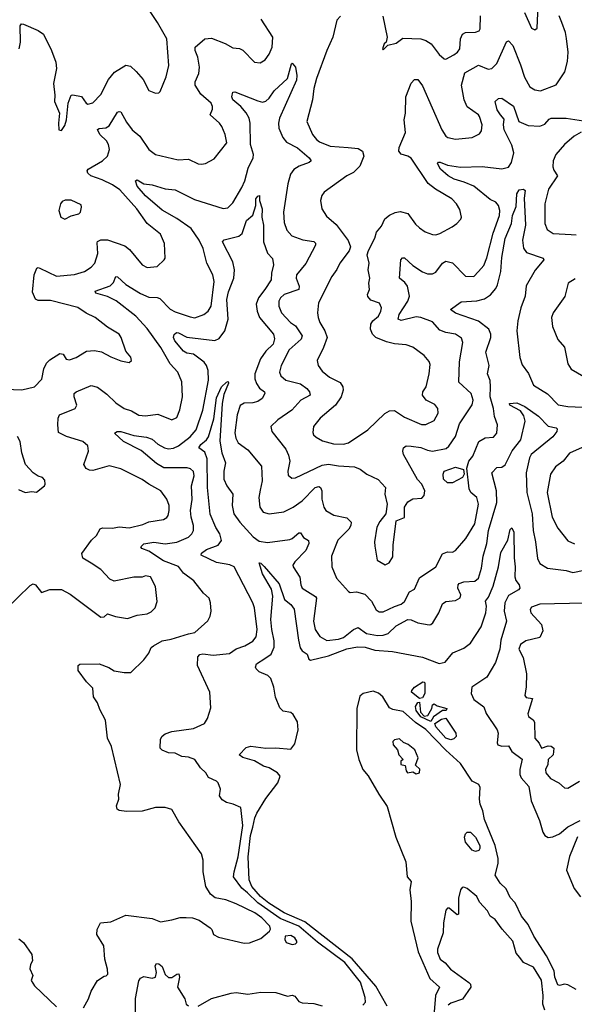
# Model space of a CAD drawing. Extents: x 1690054 to 1842981, y 782881 to 914114.
# Tile 656 of 656: x 1814852 to 1818214, y 882801 to 888772. Entities that reach past the tile are written whole.
import ezdxf

# ---------------------------------------------------------------- set-up
doc = ezdxf.new("R2010")
doc.units = 0

msp = doc.modelspace()

# ---------------------------------------------------------------- linework, layer by layer
at = {"layer": '0CON10XD'}
for points in [[(1815146, 888265), (1815163.8, 888315), (1815175, 888316.7), (1815227.1, 888307.1), (1815255, 888266), (1815265, 888260), (1815295, 888268), (1815345, 888317.5), (1815391.1, 888408.9), (1815426.9, 888453.1), (1815495.5, 888495.5), (1815525, 888490), (1815558.7, 888458.7), (1815600, 888410), (1815635, 888342.5), (1815675, 888326.7), (1815695, 888327.5), (1815703.6, 888336.4), (1815740.8, 888425), (1815756.8, 888493.2), (1815743.6, 888655), (1815687.5, 888755), (1815618.3, 888858.3)], [(1817912.5, 888815), (1817955, 888721.2), (1817975, 888711.2), (1817989.2, 888720.8), (1817995.5, 888855)], [(1814848.6, 888595), (1814857.5, 888635), (1814856.2, 888735), (1814864.2, 888745.8), (1814875, 888744), (1814965, 888706.2), (1814996, 888685), (1815045.6, 888585), (1815070.8, 888515), (1815075.7, 888475), (1815057.5, 888385), (1815066.1, 888313.9), (1815064.3, 888275), (1815093.3, 888205), (1815086.7, 888145), (1815090, 888105), (1815105, 888100), (1815125, 888130), (1815135.8, 888165), (1815146, 888265)], [(1816020.4, 888229.6), (1816021.5, 888245), (1816013.1, 888265), (1815950, 888320), (1815915.5, 888375), (1815915.6, 888395), (1815937.7, 888445), (1815942.7, 888485), (1815931.6, 888545), (1815915.3, 888585.3), (1815916.5, 888605), (1815974.4, 888655.6), (1816015, 888659.4), (1816097.3, 888627.3), (1816145, 888601.4), (1816185, 888597.1), (1816205, 888587.5), (1816275, 888514.2), (1816310.3, 888509.7), (1816340.7, 888529.3), (1816365, 888563.8), (1816382.2, 888605), (1816386.7, 888665), (1816315.3, 888775.3)], [(1816796.9, 888793.1), (1816775, 888770), (1816751.1, 888665), (1816714.6, 888585.4), (1816652.2, 888415), (1816636.4, 888355), (1816628.1, 888285), (1816592.5, 888155), (1816627.5, 888075), (1816650.6, 888045), (1816670.7, 888030.7), (1816735, 888004.7), (1816843.6, 887996.4), (1816905, 887990.6), (1816930.6, 887975), (1816938.2, 887945), (1816915, 887884.2), (1816875.4, 887844.6), (1816835, 887825.6), (1816698.8, 887725), (1816684.4, 887705.6), (1816675.8, 887675), (1816684.2, 887625), (1816711.3, 887581.3), (1816769.8, 887529.8), (1816842.9, 887432.9), (1816857.5, 887395), (1816849.6, 887370.4), (1816792.5, 887295), (1816775, 887256.2), (1816744.5, 887215.5), (1816663.6, 887055), (1816657.5, 886995), (1816661.8, 886965), (1816671.1, 886935), (1816702.3, 886885), (1816715.4, 886845), (1816694.4, 886784.4), (1816655.6, 886705), (1816661.1, 886675), (1816685, 886640), (1816730, 886605), (1816795, 886571.1), (1816811.2, 886545), (1816813.8, 886525), (1816801.8, 886485), (1816766.5, 886435), (1816672.9, 886355), (1816632.5, 886305), (1816628.8, 886268.8), (1816633.8, 886255), (1816649.7, 886239.7), (1816688.9, 886218.9), (1816755, 886200.4), (1816815, 886198.8), (1816845, 886205.6), (1816962, 886285), (1817065.3, 886384.7), (1817095, 886400.5), (1817125, 886401.9), (1817185, 886361.5), (1817287.8, 886317.8), (1817315, 886317.3), (1817365, 886341.1), (1817389.2, 886385), (1817388, 886415), (1817368, 886438), (1817315.4, 886465.4), (1817294.4, 886495), (1817297.1, 886515), (1817316.5, 886545), (1817335.4, 886625), (1817340.3, 886680.3), (1817335, 886698.8), (1817304, 886735), (1817235, 886785.7), (1817195, 886800), (1817125, 886805.3), (1817075, 886818.6), (1817012.2, 886845), (1816991.8, 886865), (1816977.9, 886895), (1816980.9, 886925), (1816993.3, 886945), (1817026.4, 886975), (1817042.2, 887005), (1817045.5, 887025), (1817033.4, 887053.4), (1816981.8, 887071.8), (1816963, 887093), (1816961.4, 887105), (1816972.9, 887135), (1816969.4, 887175), (1816975.5, 887205), (1816964.3, 887255), (1816970, 887295), (1816958.9, 887345), (1816967, 887373), (1817005, 887446.7), (1817015.6, 887484.4), (1817045, 887520), (1817066.1, 887563.9), (1817095, 887587.1), (1817127.8, 887602.2), (1817158, 887608), (1817206.2, 887596.2), (1817252.1, 887532.1), (1817275, 887510), (1817311.2, 887485), (1817355, 887469.4), (1817375, 887467.5), (1817400, 887475), (1817473.7, 887516.3), (1817502, 887535), (1817526.8, 887563.2), (1817530, 887575), (1817520.9, 887620.9), (1817500.6, 887655), (1817472.5, 887685), (1817373.5, 887743.5), (1817329.4, 887779.4), (1817225, 887932.2), (1817205, 887944.6), (1817165.8, 887955.8), (1817150.5, 887975), (1817152.4, 887997.6), (1817192, 888088), (1817182.9, 888165), (1817191.1, 888205), (1817192.9, 888305), (1817225, 888386), (1817245, 888408.8), (1817265, 888410), (1817295, 888370), (1817410.4, 888105), (1817435.4, 888065.4), (1817447.6, 888057.6), (1817495, 888048.1), (1817595, 888058), (1817639.7, 888080.3), (1817651.3, 888098.7), (1817656.5, 888135), (1817640.5, 888185), (1817634.2, 888195), (1817565, 888243.1), (1817546.5, 888285), (1817530, 888375), (1817551.2, 888448.8), (1817633.7, 888496.3), (1817692.4, 888472.4), (1817715, 888475.5), (1817745, 888507.1), (1817802.9, 888637.1), (1817815, 888644), (1817841.1, 888615), (1817888.7, 888498.7), (1817912.5, 888422.5), (1817945, 888365.7), (1817975, 888345.6), (1818009.7, 888340.3), (1818105, 888376.2), (1818157.8, 888455), (1818172.6, 888517.4), (1818176.4, 888575), (1818167.6, 888657.6), (1818161.6, 888695), (1818139.2, 888755), (1818123.4, 888795)], [(1817053.2, 888793.2), (1817080.8, 888665), (1817073.8, 888636.2), (1817062.5, 888625), (1817052.5, 888595), (1817055, 888590), (1817083, 888617), (1817135, 888628.8), (1817175, 888659.2), (1817285, 888655.5), (1817315.3, 888645.3), (1817345.7, 888625), (1817395, 888560.8), (1817425, 888534), (1817435, 888532.5), (1817485, 888559.5), (1817506.7, 888575), (1817519.6, 888595), (1817525.4, 888655), (1817536, 888684), (1817555.4, 888694.6), (1817614.5, 888695.5), (1817638, 888705), (1817643.1, 888716.9), (1817645.7, 888795)], [(1814767.1, 885195), (1814915, 885341.2), (1814935, 885350.8), (1814948, 885345), (1814985, 885298.8), (1815035, 885316.2), (1815105, 885316.2), (1815157.3, 885287.3), (1815345, 885148), (1815365, 885150), (1815385, 885170), (1815433.4, 885153.4), (1815505, 885140), (1815565, 885160.8), (1815625, 885170), (1815649.1, 885180.9), (1815673.8, 885205), (1815685.8, 885244.2), (1815675.7, 885335.7), (1815645, 885393.3), (1815615, 885398.8), (1815595, 885392), (1815545, 885392), (1815425, 885366.9), (1815398.7, 885378.7), (1815345, 885438), (1815285, 885476.9), (1815235.6, 885505.6), (1815228.6, 885535), (1815286.7, 885615), (1815317.5, 885645), (1815339.4, 885685), (1815355, 885690.7), (1815415, 885688.6), (1815455, 885696.7), (1815515, 885691.5), (1815598.4, 885711.6), (1815635, 885727.9), (1815725, 885741.9), (1815745, 885752.9), (1815751.9, 885765), (1815759.1, 885795), (1815758.2, 885825), (1815744.4, 885865), (1815708, 885915), (1815634.6, 885954.6), (1815595, 885984.2), (1815465, 886047.5), (1815395, 886066.4), (1815295, 886037.8), (1815275, 886039.4), (1815255, 886050), (1815240.5, 886075), (1815268.8, 886155), (1815265, 886187.5), (1815235, 886213.1), (1815135.6, 886244.4), (1815087.7, 886267.7), (1815082.6, 886315), (1815086, 886355), (1815093.9, 886375), (1815188.6, 886415), (1815198.9, 886435), (1815181.8, 886485), (1815183.1, 886505), (1815194.7, 886515.3), (1815285, 886554.4), (1815325, 886543.6), (1815381.3, 886501.3), (1815435, 886448.9), (1815485.8, 886415), (1815530.9, 886400.9), (1815575, 886374.5), (1815615, 886369.1), (1815689.1, 886379.1), (1815775, 886345.6), (1815805, 886360), (1815824, 886406), (1815838.9, 886485), (1815834.4, 886575), (1815811.4, 886635), (1815764.8, 886684.8), (1815708.2, 886785), (1815625, 886900), (1815556.4, 886975), (1815437.7, 887067.7), (1815385, 887092.4), (1815314, 887114), (1815310, 887125), (1815401.3, 887158.7), (1815421.7, 887178.3), (1815435, 887214), (1815445, 887213.3), (1815496.7, 887166.7), (1815585, 887111.2), (1815635, 887090), (1815685, 887087.9), (1815701.7, 887081.7), (1815765, 887017.5), (1815795, 886999.6), (1815885, 886969.1), (1815915, 886964.5), (1815968.8, 886985), (1815995, 887004.2), (1816012.5, 887035), (1816031.5, 887185), (1816022.7, 887225), (1815987.7, 887295), (1815965.3, 887385), (1815940.3, 887435), (1815892.7, 887505), (1815805, 887565.8), (1815716.7, 887616.7), (1815615, 887704.1), (1815565, 887763.3), (1815554.4, 887795.6), (1815565, 887800), (1815605, 887776.7), (1815655, 887770.9), (1815735, 887745.6), (1815795, 887740), (1815912.1, 887682.1), (1816085, 887627.3), (1816115, 887630), (1816145, 887661.5), (1816199.7, 887755), (1816217.5, 887795), (1816238.2, 887871.8), (1816267.1, 887935), (1816269.1, 887955), (1816251.7, 888015), (1816248.8, 888145), (1816243.1, 888175), (1816225, 888206.9), (1816192.5, 888245), (1816144.5, 888285), (1816138.1, 888305), (1816145, 888333.3), (1816157.5, 888335), (1816295, 888279.5), (1816325, 888272.7), (1816345, 888277.5), (1816365, 888295.6), (1816395, 888341.1), (1816475.8, 888415), (1816500, 888505), (1816505, 888507.5), (1816523.3, 888485), (1816532.5, 888432.5), (1816530.5, 888405), (1816426.6, 888175), (1816420.4, 888145), (1816423.1, 888115), (1816448, 888058), (1816468.7, 888028.7), (1816535.8, 887995.8), (1816607.5, 887935), (1816618.8, 887915), (1816606.7, 887905), (1816546.5, 887883.5), (1816515, 887863.1), (1816494.6, 887835), (1816477, 887777), (1816451.8, 887605), (1816455, 887542.5), (1816471.1, 887495), (1816502.1, 887462.1), (1816567.9, 887437.9), (1816635, 887427.3), (1816645.8, 887415.8), (1816646.2, 887405), (1816586.7, 887293.3), (1816530.9, 887225), (1816528.8, 887205), (1816546.1, 887155), (1816544.6, 887135.4), (1816454.8, 887105.2), (1816433.8, 887085), (1816423.6, 887065), (1816422.7, 887035), (1816439.5, 886995), (1816494.4, 886935), (1816524.8, 886914.8), (1816564.6, 886855), (1816557.8, 886835), (1816485, 886770.6), (1816436.9, 886675), (1816427.1, 886635), (1816435, 886611.9), (1816465, 886585.4), (1816555, 886564), (1816593.8, 886535), (1816610, 886515), (1816612.5, 886495), (1816556.9, 886465), (1816501.9, 886405), (1816416.9, 886345), (1816374.2, 886305), (1816381.4, 886275), (1816465, 886167.8), (1816482.1, 886132.1), (1816490.8, 886095), (1816477.8, 886035), (1816479.7, 886009.7), (1816501.4, 885991.4), (1816525, 885994.4), (1816685, 886071.2), (1816725, 886076.5), (1816785, 886065.9), (1816881.3, 886061.3), (1816915.6, 886045.6), (1816955.8, 886015.8), (1817025, 885984.4), (1817070, 885935), (1817065.4, 885895), (1817080.7, 885835), (1817072.2, 885775), (1817035, 885728), (1817017.1, 885695), (1817002.9, 885605), (1817005, 885580), (1817020, 885495), (1817067, 885467), (1817091.7, 885478.3), (1817114.2, 885515), (1817115.8, 885585), (1817135, 885732.5), (1817185, 885752.5), (1817185.8, 885815), (1817205, 885847.5), (1817235, 885865.7), (1817289.4, 885870.6), (1817304.4, 885885.6), (1817308.1, 885915), (1817290.4, 885955), (1817263.8, 885983.8), (1817179.1, 886135), (1817174.5, 886155), (1817178.6, 886175), (1817195, 886186.9), (1817225, 886186.1), (1817285, 886178), (1817325, 886160.7), (1817355, 886155.8), (1817438.4, 886171.6), (1817454.2, 886185.8), (1817493.8, 886245), (1817519, 886321), (1817595, 886435.7), (1817601.3, 886465), (1817588.5, 886505), (1817515, 886574.4)], [(1817515, 886574.4), (1817518.1, 886698.1), (1817538.8, 886815), (1817530.8, 886840.8), (1817495, 886865.4), (1817435, 886874.5), (1817398.7, 886888.7), (1817355, 886940), (1817285, 886965.4), (1817255, 886969.2), (1817165, 886947.5), (1817145.8, 886955), (1817153.4, 886985), (1817205.3, 887065), (1817214.7, 887095), (1817202.7, 887155), (1817187.3, 887177.3), (1817154.5, 887205), (1817161.8, 887315), (1817172.1, 887327.9), (1817185, 887328.1), (1817235, 887281.8), (1817295, 887242.3), (1817325, 887231.5), (1817355, 887231.5), (1817375, 887240.6), (1817415, 887295.8), (1817435, 887307.5), (1817475, 887296.9), (1817555, 887216.7), (1817605, 887213.8), (1817634.2, 887245), (1817665, 887282), (1817685, 887328.8), (1817721.7, 887478.3), (1817760.3, 887585), (1817762.5, 887615), (1817755.4, 887645), (1817738.6, 887665), (1817705, 887680.9), (1817605, 887761.8), (1817547.5, 887787.5), (1817485.6, 887805), (1817450.5, 887825), (1817402.7, 887865), (1817385, 887900), (1817392, 887908), (1817401.7, 887908.3), (1817445, 887889.3), (1817525, 887877.5), (1817655, 887882.3), (1817775, 887867.3), (1817815, 887877.5), (1817833.1, 887905), (1817848.5, 887965), (1817835, 888010), (1817788.4, 888105), (1817784.7, 888135), (1817789.3, 888169.3), (1817767.5, 888195), (1817746.9, 888225), (1817734.3, 888275), (1817755, 888294), (1817775, 888296), (1817845, 888247.1), (1817877.1, 888155), (1817935, 888129.5), (1818005, 888125.4), (1818035, 888137.9), (1818061.8, 888168.2), (1818075, 888173.8), (1818165, 888174.8), (1818269.2, 888159.2)], [(1814765, 886530.8), (1814865, 886527.5), (1814941.2, 886545), (1814987.4, 886592.6), (1814998.5, 886655), (1815015, 886689.4), (1815035, 886709.5), (1815095, 886746.7), (1815115, 886744.2), (1815135, 886714), (1815155, 886709.4), (1815195, 886723.5), (1815257.8, 886762.2), (1815305, 886766.7), (1815348.1, 886758.1), (1815405, 886727.1), (1815466.4, 886703.6), (1815515, 886693.3), (1815530, 886705), (1815526.7, 886725), (1815495, 886762.5), (1815468, 886845), (1815455, 886865.8), (1815385, 886906.9), (1815310, 886965), (1815255, 886992.5), (1815205, 887026.5), (1815038.1, 887068.1), (1814965, 887068.5), (1814947.5, 887077.5), (1814929.1, 887119.1), (1814939.2, 887225), (1814955.7, 887264.3), (1814965, 887269.2), (1814975, 887265.6), (1815075, 887217.1), (1815185, 887226.2), (1815244.6, 887245.4), (1815285, 887270.6), (1815307.8, 887295), (1815326.2, 887355), (1815321.3, 887418.7), (1815325, 887426.7), (1815345, 887436.1), (1815385, 887436.1), (1815490, 887400), (1815518.5, 887378.5), (1815594.5, 887284.5), (1815625, 887270), (1815685, 887276.2), (1815728.8, 887315), (1815733.8, 887325), (1815730, 887415), (1815705, 887471.2), (1815625, 887535.6), (1815561.8, 887625), (1815459.3, 887739.3), (1815415, 887770.4), (1815351.6, 887801.6), (1815284.3, 887825), (1815265, 887841.4), (1815261.9, 887855), (1815267.5, 887865), (1815354.4, 887915), (1815385.4, 887945), (1815396, 887984), (1815390.4, 888015), (1815377.8, 888037.8), (1815339.1, 888075), (1815324.5, 888105.5), (1815335, 888111.9), (1815374.6, 888115.4), (1815395, 888128.5), (1815445, 888210.6), (1815455, 888215.7), (1815465, 888212.5), (1815499.8, 888149.8), (1815534.7, 888104.7), (1815581.5, 888065), (1815634.2, 887985), (1815675, 887954.2), (1815812.9, 887922.9), (1815875, 887925.6), (1815935, 887897.5), (1815955, 887895.8), (1815979.4, 887900.6), (1816031.7, 887928.3), (1816107.8, 888025), (1816098.6, 888075), (1816077.5, 888125), (1816064, 888145), (1816007.5, 888195), (1816020.4, 888229.6)], [(1818255, 888089.4), (1818214.1, 888065.9), (1818155, 888014.6), (1818102.5, 887955), (1818086.2, 887915), (1818085, 887880), (1818089.5, 887859.5), (1818111.8, 887825), (1818057.1, 887745), (1818035.4, 887655), (1818036.2, 887535), (1818049.1, 887499.1), (1818085.4, 887475.4), (1818195, 887468.4), (1818225, 887467.3)], [(1815815, 886872.9), (1815865, 886846.2), (1816035, 886826.1), (1816061.3, 886838.7), (1816095.9, 886885), (1816116.9, 886955), (1816107.8, 887075), (1816118, 887122), (1816149.7, 887205), (1816155.4, 887255), (1816143.9, 887303.9), (1816080.8, 887425), (1816092.8, 887437.2), (1816181.5, 887458.5), (1816201.9, 887475), (1816228, 887555), (1816265, 887587.5), (1816284.2, 887645), (1816283.6, 887685), (1816295, 887702), (1816305.6, 887705.6), (1816306.5, 887675), (1816323.2, 887625), (1816320.5, 887575), (1816330, 887525), (1816331.2, 887425), (1816355.3, 887355.3), (1816384.3, 887324.3), (1816391.9, 887285), (1816378.4, 887235), (1816376.1, 887195), (1816339.2, 887135), (1816299.1, 887085), (1816286.6, 887046.6), (1816292, 887005), (1816306.2, 886966.2), (1816390, 886865), (1816396.6, 886836.6), (1816387.9, 886805), (1816345, 886761.8), (1816311.3, 886715), (1816277.5, 886625), (1816277.5, 886595), (1816287.5, 886565), (1816306.7, 886536.7), (1816335.5, 886515), (1816337.9, 886505), (1816321.5, 886475), (1816295, 886455.9), (1816265, 886448.1), (1816214, 886446), (1816188.1, 886431.9), (1816170.7, 886375), (1816156.9, 886266.9), (1816162.9, 886235), (1816176.5, 886206.5), (1816235, 886163.5), (1816317.5, 886065), (1816322.5, 885975), (1816310.7, 885919.3), (1816302.2, 885875), (1816307.8, 885815), (1816328, 885785), (1816365, 885774.5), (1816452.6, 885787.4), (1816510.8, 885815), (1816565.2, 885854.8), (1816643.3, 885935), (1816665, 885940.9), (1816675.8, 885935.8), (1816683.6, 885915), (1816684, 885864), (1816696.9, 885815), (1816708.6, 885795), (1816756.9, 885766.9), (1816835, 885752.1), (1816862.1, 885725), (1816860.4, 885705), (1816848.4, 885681.6), (1816780, 885615), (1816741.9, 885518.1), (1816743.5, 885455), (1816773.3, 885385), (1816845, 885303.8), (1816855, 885299.2), (1816895, 885303.2), (1816945, 885288.9), (1816985.3, 885245.3), (1817013.8, 885193.8), (1817031.1, 885181.1), (1817055, 885180.5), (1817125, 885212.7), (1817165, 885228), (1817185, 885244.7), (1817215, 885302.9), (1817245, 885318), (1817275, 885387.3), (1817375, 885454.4), (1817415, 885533.8), (1817445, 885545.7), (1817476.8, 885543.2), (1817495, 885554), (1817556.9, 885625), (1817611.8, 885715), (1817634.6, 885835), (1817623.1, 885875), (1817588.1, 885905), (1817576.9, 885926.9), (1817563.3, 886053.3), (1817574.4, 886095), (1817598.9, 886125), (1817636, 886215), (1817673, 886237), (1817725, 886240.8), (1817745.6, 886265), (1817748.6, 886315), (1817731.1, 886365), (1817724.3, 886415), (1817704.8, 886484.8), (1817705.6, 886545.6), (1817704.4, 886584.4), (1817688.4, 886625), (1817699.2, 886675), (1817678.2, 886755), (1817708.5, 886845), (1817707.9, 886865), (1817695.5, 886895), (1817633.9, 886943.9), (1817495, 886993.2), (1817464, 887015), (1817528.3, 887061.7), (1817623.7, 887066.3), (1817670.7, 887079.3), (1817706, 887104), (1817737.9, 887142.1), (1817749.5, 887165), (1817768.9, 887245), (1817775, 887330), (1817795.3, 887445), (1817833.5, 887535), (1817840.4, 887585), (1817861.5, 887638.5), (1817865.7, 887715), (1817880.5, 887739.5), (1817906.7, 887745), (1817915.5, 887735.5), (1817910.7, 887689.3), (1817917.9, 887525), (1817901.1, 887435), (1817906.1, 887386.1), (1817925, 887359.4), (1818026.6, 887326.6), (1818029.2, 887315), (1817977.9, 887252.1), (1817922.2, 887157.8), (1817915.5, 887095), (1817890, 887025), (1817871.3, 886945), (1817865.3, 886884.7), (1817884, 886724), (1817898, 886678), (1817937, 886627), (1817967.5, 886555), (1818052.5, 886502.5), (1818117.4, 886437.4), (1818175, 886427.1), (1818265, 886422.7)], [(1815125, 887562.5), (1815165, 887583.3), (1815210, 887595), (1815220, 887605), (1815227.5, 887635), (1815225, 887650), (1815165, 887676.7), (1815127, 887677), (1815110.7, 887669.3), (1815100, 887655), (1815090, 887615), (1815102.5, 887575), (1815125, 887562.5)], [(1818218.9, 887201.1), (1818177.5, 887175), (1818157.2, 887092.8), (1818086.9, 886995), (1818076.9, 886965), (1818081.7, 886911.7), (1818115, 886833.3), (1818155, 886786.7), (1818175.6, 886685), (1818195, 886652), (1818335, 886572.7)], [(1815239.7, 882780.3), (1815270, 882835), (1815285, 882880), (1815323.3, 882945), (1815365, 882972.5), (1815377, 882973), (1815386.1, 882983.9), (1815384.2, 883015), (1815367.8, 883075), (1815361.9, 883155), (1815320, 883225), (1815322.5, 883255), (1815341.2, 883295), (1815405, 883302.2), (1815495, 883341.9), (1815655, 883320.8), (1815705, 883301.2), (1815775, 883312.5), (1815825, 883328), (1815862, 883328), (1815900, 883325), (1815940.5, 883310.5), (1816007.5, 883265), (1816017.5, 883255), (1816027.5, 883225), (1816058.3, 883208.3), (1816212.3, 883172.3), (1816245, 883174.3), (1816315, 883200), (1816366.7, 883245), (1816373.6, 883256.4), (1816369.2, 883275), (1816320, 883325), (1816277.5, 883355), (1816165, 883410.8), (1816102.5, 883435), (1816037.8, 883447.8), (1816009.7, 883469.7), (1815981.4, 883515), (1815963.8, 883605), (1815963.8, 883675), (1815953.9, 883713.9), (1815817.9, 883907.9), (1815775, 883983.3), (1815735, 883994), (1815675, 883993.8), (1815595, 883972.9), (1815500.5, 883969.5), (1815455, 883976.7), (1815443.8, 883985), (1815438.8, 884005), (1815454.2, 884045), (1815452, 884075), (1815462.9, 884135), (1815408.2, 884365), (1815385.4, 884415), (1815372.8, 884525), (1815338.9, 884588.9), (1815325, 884628.8), (1815300, 884665), (1815295, 884718), (1815257.1, 884757.1), (1815206.2, 884825), (1815206.7, 884855), (1815216.2, 884863.8), (1815335, 884866.5), (1815393.5, 884843.5), (1815425, 884824), (1815485, 884814), (1815526, 884814), (1815605, 884890), (1815635, 884930), (1815649.2, 884965), (1815662.5, 884975), (1815715.3, 885004.7), (1815770, 885015), (1815875, 885047.7), (1815915, 885055.6), (1815993.2, 885126.8), (1816007.1, 885155), (1816012.9, 885185), (1816010, 885235), (1816000, 885265), (1815967.1, 885295), (1815908.3, 885368.3), (1815845.5, 885415), (1815815.2, 885455.2), (1815725, 885491.2), (1815635, 885550), (1815593.3, 885565), (1815586.2, 885575), (1815605, 885592.5), (1815665, 885604), (1815735, 885593.6), (1815805, 885603.8), (1815875, 885634.6), (1815895.2, 885654.8), (1815905.3, 885675), (1815905.9, 885705), (1815891.8, 885755), (1815887.8, 885795), (1815897.4, 885862.6), (1815893.8, 885945), (1815909.2, 886005), (1815905, 886031.2), (1815888.6, 886048.6), (1815867.5, 886055), (1815725.4, 886054.6), (1815681.5, 886081.5), (1815589, 886159), (1815481.4, 886215), (1815427.5, 886265), (1815442.5, 886275), (1815465, 886275.4), (1815545, 886250.9), (1815621.2, 886241.2), (1815655, 886227.3), (1815688.8, 886198.8), (1815730, 886175), (1815755, 886169.5), (1815785, 886173.8), (1815815, 886187.1), (1815885, 886242.8), (1815921.3, 886285), (1815961.9, 886405), (1815997.6, 886585), (1815994.7, 886644.7), (1815984.6, 886675), (1815970.4, 886695), (1815905, 886743.1), (1815865, 886750.5), (1815845, 886762.5), (1815792.7, 886825), (1815784.4, 886845), (1815788, 886862), (1815802.5, 886875), (1815815, 886872.9)], [(1816933.4, 882796.6), (1816948.6, 882815), (1816947.2, 882842.8), (1816919.2, 882935), (1816823, 883055), (1816658.4, 883178.4), (1816545, 883274.9), (1816431.8, 883321.8), (1816295, 883416.5), (1816232.7, 883477.3), (1816199.5, 883505), (1816148.8, 883575), (1816151.6, 883605), (1816176.7, 883695), (1816205.2, 883885), (1816192.5, 883995), (1816145.7, 884015.7), (1816105, 884024.2), (1816080.2, 884040.2), (1816064.3, 884065), (1816069.4, 884105), (1816055.6, 884145), (1816045.3, 884155.3), (1815996.2, 884176.2), (1815980.8, 884205), (1815948.5, 884235), (1815915, 884285.5), (1815875, 884299.6), (1815835, 884302.9), (1815795, 884323.3), (1815755, 884325.6), (1815715, 884342.5), (1815704.3, 884354.3), (1815705, 884409.4), (1815715, 884427.1), (1815735, 884440.7), (1815774.7, 884454.7), (1815905, 884473.3), (1815973.3, 884505), (1815991.2, 884535), (1816010.5, 884599.5), (1816004.2, 884695), (1815931.1, 884855), (1815931.5, 884908.5), (1815945, 884921.9), (1815962.8, 884927.2), (1816025, 884918.6), (1816125, 884928.9), (1816165, 884956.5), (1816216.7, 884975), (1816266.4, 885003.6), (1816285, 885030), (1816291.5, 885075), (1816275.5, 885205), (1816265.5, 885235.5), (1816152, 885455), (1816126.7, 885466.7), (1816045, 885480.8), (1815952.5, 885525), (1815953.8, 885536.2), (1815985, 885558.5), (1816055, 885586.4), (1816075, 885613.3), (1816066.1, 885655), (1816042.2, 885692.2), (1816006.7, 885773.2), (1815991.5, 885935), (1815989.3, 886109.3), (1815975, 886149.5), (1815938.1, 886175), (1815950.7, 886195), (1815985, 886223.2), (1815996.7, 886243.3), (1816028.4, 886351.6), (1816045, 886478.1), (1816075, 886545.6), (1816105, 886573.8), (1816117, 886577), (1816117.3, 886567.3), (1816090.8, 886499.2), (1816079.6, 886445), (1816066.5, 886216.5), (1816077.5, 886145), (1816100, 886085), (1816090.4, 886035), (1816090, 885985), (1816108.9, 885945), (1816144.5, 885895), (1816139.4, 885825), (1816151.1, 885775), (1816187.3, 885725), (1816267.9, 885635), (1816305, 885610), (1816355, 885601.3), (1816490.2, 885619.8), (1816505, 885625.5), (1816545, 885660), (1816555, 885660), (1816571.9, 885631.9), (1816603, 885613), (1816605.4, 885595), (1816587.7, 885552.3), (1816520.6, 885485), (1816508.6, 885465), (1816509.2, 885455), (1816550.7, 885390.7), (1816556.5, 885345), (1816565.6, 885325), (1816644.6, 885274.6), (1816650.9, 885265), (1816632.5, 885125), (1816643.9, 885073.9), (1816672.3, 885032.3), (1816715, 885007.6), (1816785, 885014.8), (1816815, 885025.2), (1816875, 885073.2), (1816905, 885086.4), (1816955, 885050.5), (1817022.1, 885037.9), (1817055, 885039.5), (1817085, 885049.4), (1817135, 885095.3), (1817205, 885134), (1817225, 885132.3), (1817265, 885114.5), (1817335, 885101.4), (1817345, 885104.3), (1817357.5, 885115), (1817393.1, 885175), (1817415, 885230), (1817435, 885243.8), (1817495, 885250), (1817523, 885267), (1817526.4, 885285), (1817508.2, 885325), (1817510, 885345), (1817517, 885353), (1817545, 885363.9), (1817612, 885368), (1817633.5, 885385), (1817652.5, 885445), (1817662.1, 885517.9), (1817685, 885596.2), (1817695, 885674.3), (1817743.9, 885845), (1817743.1, 885915), (1817713.8, 886025), (1817744.6, 886055.4), (1817775, 886058.5), (1817795, 886072.9), (1817836.7, 886156.7), (1817889.7, 886225), (1817917.4, 886337.4), (1817909.4, 886369.4), (1817889.2, 886399.2), (1817824, 886435), (1817822.5, 886445), (1817865, 886447.7), (1817915, 886426.9), (1817997, 886367), (1818055, 886306.8), (1818105, 886297.1), (1818110.5, 886290.5), (1818107.5, 886275), (1818085, 886242.5), (1817952.5, 886135), (1817942.5, 886115), (1817923.1, 886025), (1817926.8, 885905), (1817958.6, 885775), (1817964.7, 885675), (1817980, 885605), (1817991.2, 885505), (1818005, 885474.4), (1818051.2, 885445), (1818165, 885430.8), (1818205, 885420.3), (1818275, 885433.1)], [(1814845, 885922), (1814885, 885904), (1814925, 885911.2), (1814955, 885906.7), (1815002.5, 885945), (1815007.5, 885955), (1815005, 885980), (1814990, 885995), (1814963.9, 886003.9), (1814935, 886023.3), (1814887.5, 886075), (1814866.3, 886146.3), (1814854.4, 886215), (1814839.4, 886245)], [(1818262.9, 886177.1), (1818185, 886143.3), (1818147.5, 886095), (1818099.8, 886060.2), (1818070.4, 886015), (1818049.2, 885905), (1818080.9, 885755), (1818115, 885688.8), (1818175, 885611.9), (1818215, 885593.5)], [(1817445, 885963.9), (1817421.5, 885985), (1817418.9, 886015), (1817425.7, 886035), (1817495, 886058.5), (1817542.5, 886045), (1817546.2, 886015), (1817536.7, 885995), (1817475, 885964.2), (1817445, 885963.9)], [(1817079.4, 882789.4), (1817010.6, 882910.6), (1816867.8, 883077.8), (1816580.4, 883300.4), (1816455.9, 883355), (1816362.8, 883415), (1816312.1, 883455), (1816259.3, 883515), (1816243.7, 883555), (1816237.6, 883695), (1816252.1, 883825), (1816265.2, 883875), (1816277.5, 883932.5), (1816290.4, 883959.6), (1816345, 884049.7), (1816417.8, 884145), (1816430.4, 884185), (1816415, 884204.6), (1816365, 884234.5), (1816330.8, 884245), (1816275, 884277.9), (1816205, 884298.6), (1816183.3, 884315), (1816225, 884357.8), (1816253.8, 884366.2), (1816345, 884353.8), (1816405, 884356.5), (1816495, 884348.6), (1816520, 884380), (1816541.2, 884465), (1816537.1, 884515), (1816509.5, 884559.5), (1816495, 884570), (1816448.6, 884578.6), (1816428.7, 884598.7), (1816403.7, 884663.7), (1816393.5, 884725), (1816375, 884776), (1816357.5, 884795), (1816305, 884818.1), (1816285.7, 884835), (1816281.4, 884845), (1816288.6, 884865), (1816337.5, 884897.5), (1816376.2, 884925), (1816394, 884966), (1816395.2, 885005), (1816380.2, 885075), (1816375.2, 885134.8), (1816387.1, 885277.1), (1816379.3, 885319.3), (1816325, 885410.6), (1816305, 885477.5), (1816315, 885475.8), (1816335, 885455.7), (1816425, 885351.2), (1816456.9, 885255), (1816495, 885225.5), (1816516.4, 885196.4), (1816541.5, 885008.5), (1816553.1, 884963.1), (1816564.3, 884944.3), (1816594, 884924), (1816605, 884893.8), (1816615, 884888.9), (1816725, 884913.6), (1816835, 884956.7), (1816900.2, 884969.8), (1816947.2, 884967.2), (1817005, 884948.2), (1817111.6, 884941.6), (1817293.4, 884906.6), (1817395, 884867.7), (1817430.8, 884875), (1817477.1, 884932.9), (1817545, 884961.3), (1817585, 884992), (1817650.2, 885089.8), (1817677.8, 885175), (1817681.4, 885215), (1817675.6, 885245), (1817695, 885269.2), (1817723, 885337), (1817754, 885455), (1817768.5, 885541.5), (1817810.6, 885615), (1817825, 885681.2), (1817835, 885690), (1817848.1, 885665), (1817850.8, 885509.2), (1817856.2, 885455), (1817852.9, 885392.9), (1817860.4, 885370.4), (1817880, 885345), (1817883.8, 885325), (1817876.7, 885315), (1817815, 885280.8), (1817793.4, 885236.6), (1817788.8, 885185), (1817802.9, 885125), (1817769.8, 885010.2), (1817762.1, 884955), (1817735.7, 884874.3), (1817685, 884785.7), (1817594, 884725), (1817588.2, 884685), (1817605, 884650), (1817665.9, 884605.9), (1817680, 884565), (1817747.5, 884465), (1817752.8, 884445), (1817747.2, 884387.2), (1817751.5, 884375), (1817775, 884366.1), (1817815, 884368.9), (1817835.2, 884335.2), (1817897.3, 884287.3), (1817883.6, 884225), (1817884.2, 884195), (1817892.9, 884175), (1817938.6, 884121.4), (1817952.2, 884035), (1818003.2, 883915), (1818022.7, 883845), (1818035, 883824.6), (1818055, 883812.2), (1818085, 883816.2), (1818125.2, 883834.8), (1818175, 883877.8), (1818249.2, 883915)], [(1818275, 885233.2), (1818005, 885228.6), (1817955, 885208.6), (1817947.8, 885195), (1817951.8, 885175), (1818014.6, 885104.6), (1818023.5, 885065), (1818004.6, 885025.4), (1817920, 885005), (1817887.4, 884982.6), (1817878.9, 884955), (1817903.5, 884903.5), (1817924.3, 884805), (1817922.7, 884727.3), (1817914, 884674), (1817922.5, 884662.5), (1817961.2, 884655), (1817932.4, 884562.4), (1817936.9, 884546.9), (1817965, 884526.7), (1817972.3, 884512.3), (1817974.2, 884415), (1818000.8, 884385), (1818015, 884353.8), (1818055, 884368.9), (1818075, 884367.5), (1818090.4, 884355), (1818085.3, 884315), (1818055.5, 884285), (1818053.5, 884255), (1818040.4, 884225), (1818041.8, 884205), (1818070.7, 884170.7), (1818120, 884145), (1818155, 884113.3), (1818175, 884111.2), (1818245, 884154.2)], [(1817275, 884656), (1817228.1, 884695), (1817229.1, 884705), (1817246.5, 884725), (1817296.9, 884756.9), (1817305.5, 884755.5), (1817307.5, 884745), (1817308.6, 884685), (1817295, 884660), (1817275, 884656)], [(1818225, 882891.5), (1818175, 882920.2), (1818155, 882923), (1818125, 882916), (1818115, 882920), (1818096.5, 882965), (1818091.7, 883005), (1818045.7, 883095), (1817968.8, 883215), (1817935, 883285.4), (1817894.1, 883335), (1817855, 883415.6), (1817825, 883448.9), (1817801, 883501), (1817764.7, 883534.8), (1817734.4, 883585), (1817753.3, 883655), (1817752, 883685), (1817735.3, 883765), (1817670.9, 883920.9), (1817660.3, 883975), (1817643.8, 884015), (1817638.7, 884045), (1817642.9, 884115), (1817635, 884133.6), (1817595, 884154.7), (1817525, 884262.3), (1817435, 884343), (1817315, 884468.4), (1817250.9, 884510.9), (1817176.3, 884576.3), (1817115, 884588.9), (1817095, 884600), (1817053.1, 884665), (1817027.3, 884687.3), (1816995, 884699.1), (1816933.9, 884686.1), (1816915, 884669.2), (1816895.5, 884595), (1816894.2, 884344.3), (1816908.7, 884285), (1816931.9, 884225), (1816965, 884187.1), (1817028.9, 884075), (1817080.7, 884000.7), (1817132.5, 883815), (1817193.3, 883665), (1817201.8, 883575), (1817225.6, 883545), (1817217.5, 883495), (1817225.5, 883425), (1817223.1, 883305), (1817247.1, 883205), (1817268.8, 883118.8), (1817338.6, 882958.6), (1817396.7, 882905), (1817372.1, 882855), (1817364.8, 882755)], [(1817345, 884516), (1817285, 884544.3), (1817255, 884582.5), (1817252.1, 884607.9), (1817265, 884631.2), (1817275, 884632.5), (1817282.5, 884572.5), (1817305, 884549.4), (1817326.8, 884553.2), (1817350, 884595), (1817355, 884617.5), (1817365, 884623.8), (1817382.1, 884612.1), (1817440.8, 884595), (1817438.1, 884581.9), (1817415, 884582.5), (1817360, 884545), (1817345, 884516)], [(1817465, 884405.4), (1817435, 884415.4), (1817375, 884483.2), (1817368.6, 884505), (1817409.3, 884530.7), (1817436.5, 884536.5), (1817496.8, 884445), (1817498.6, 884425), (1817485, 884412), (1817465, 884405.4)], [(1817255, 884198), (1817275, 884204.2), (1817277.5, 884227.5), (1817252.3, 884252.3), (1817267.5, 884295), (1817248, 884345), (1817207, 884377), (1817178, 884388), (1817155, 884412), (1817125, 884405.7), (1817113.3, 884395), (1817115.5, 884375), (1817142, 884345), (1817150, 884315), (1817176.4, 884286.4), (1817163.3, 884275), (1817163.3, 884255), (1817189.3, 884249.3), (1817195, 884217.5), (1817204.2, 884204.2), (1817235, 884211.2), (1817255, 884198)], [(1817615, 883726.9), (1817595.6, 883735), (1817555, 883784.5), (1817548, 883815), (1817553.9, 883835), (1817565, 883844.5), (1817585.6, 883845), (1817615.7, 883815.7), (1817642.3, 883765), (1817641.8, 883745), (1817635, 883734.4), (1817615, 883726.9)], [(1818233, 883817), (1818185, 883697.5), (1818167.7, 883615), (1818214.2, 883504.2), (1818252.5, 883452.5)], [(1818036.6, 882766.6), (1818022.7, 882802.7), (1818024.8, 882855.2), (1818015, 882946.7), (1817966.2, 883026.2), (1817906.2, 883055), (1817885, 883084.2), (1817862.3, 883112.3), (1817840.8, 883185), (1817776.3, 883256.3), (1817734.5, 883314.5), (1817704.4, 883335), (1817687.6, 883367.6), (1817640.3, 883420.3), (1817624.3, 883454.3), (1817565, 883502.5), (1817545, 883510.8), (1817535, 883508.8), (1817523.8, 883496.2), (1817512.2, 883445), (1817512, 883348), (1817505, 883343.3), (1817455, 883383.3), (1817445, 883383.3), (1817435, 883372.5), (1817420.5, 883295), (1817418.5, 883235), (1817385.4, 883135), (1817384.5, 883115), (1817401.1, 883075), (1817432.4, 883052.4), (1817463.6, 883015), (1817575, 882934.4), (1817585, 882924), (1817587.9, 882905), (1817537.6, 882832.4), (1817465, 882807.3), (1817448.8, 882795)], [(1814848.1, 883198.1), (1814875.5, 883175.5), (1814925, 883102.5), (1814930, 883065), (1814917.7, 883042.3), (1814914, 883016), (1814932, 882975), (1814921.4, 882945), (1814942.7, 882912.7), (1815075, 882786.7)], [(1816505, 883163.8), (1816525, 883167.5), (1816532.5, 883175), (1816533.3, 883185), (1816520, 883205), (1816495, 883218.6), (1816462.5, 883215), (1816460, 883195), (1816467.5, 883175), (1816505, 883163.8)], [(1815555.3, 882735), (1815554.1, 882835.9), (1815575, 882943.3), (1815585, 882959.2), (1815605, 882969.4), (1815655, 882959.4), (1815675, 882966), (1815681.8, 882995), (1815674.5, 883035.5), (1815681.4, 883048.6), (1815695, 883046.8), (1815715, 883030.4), (1815735, 882982.9), (1815755, 882962.9), (1815775, 882964.1), (1815805, 882983.8), (1815816.9, 882985), (1815820.8, 882965), (1815808.6, 882905), (1815853.5, 882835), (1815861.3, 882801.3), (1815875, 882791.5)], [(1815935, 882789.1), (1816015, 882835.5), (1816135, 882869.5), (1816165, 882871.8), (1816235, 882863.6), (1816314.4, 882874.4), (1816405, 882872.5), (1816475, 882851.5), (1816505, 882857.5), (1816519.9, 882849.9), (1816545, 882819.1), (1816565, 882809.7), (1816635, 882805.3), (1816685, 882791.8)]]:
    msp.add_lwpolyline(points, dxfattribs=at)

doc.saveas('drawing.dxf')
